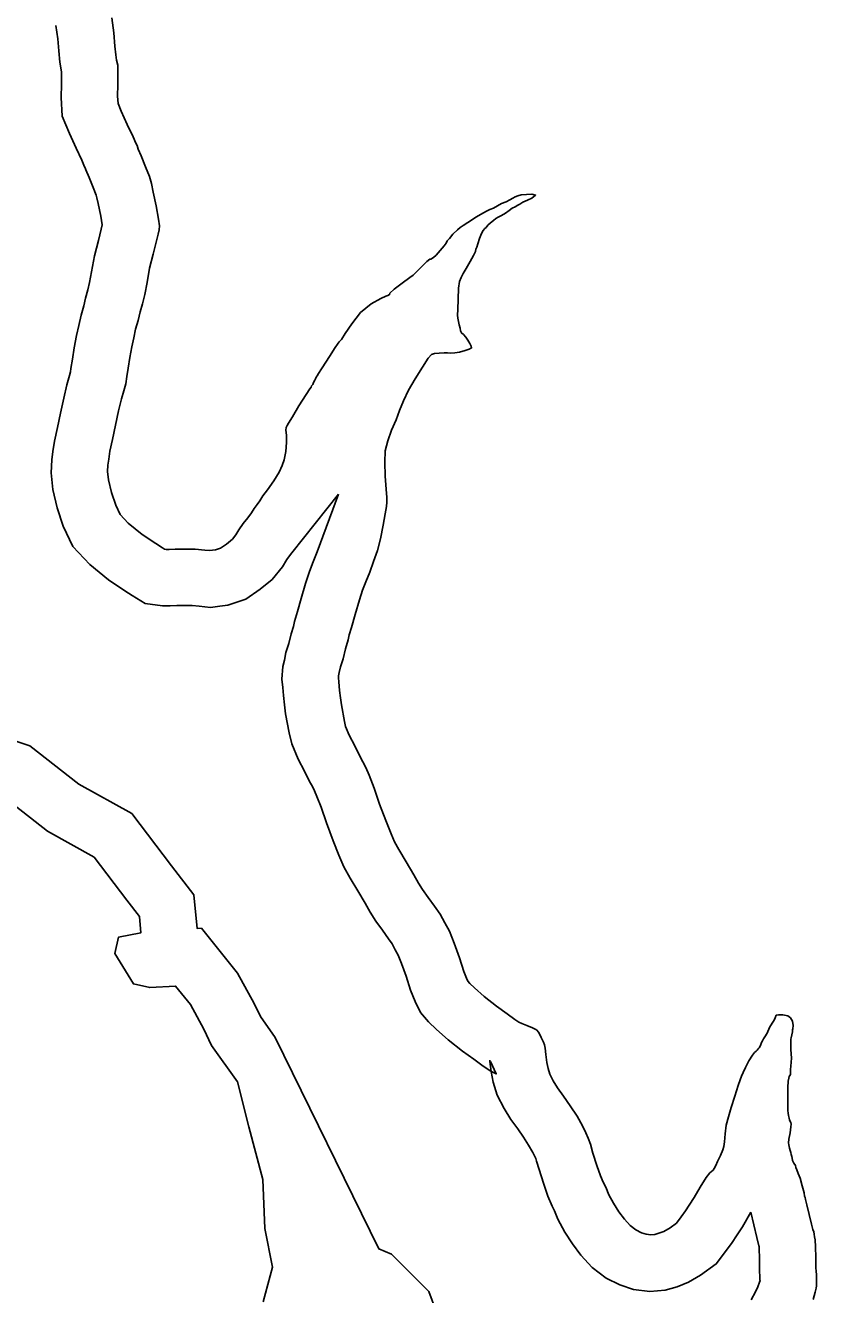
# Model space of a CAD drawing. Extents: x 1662474 to 1856135, y 779280 to 917889.
# Drawn here: x 1742791 to 1743844, y 792768 to 794457 of the extents above; entities that cross this region are included whole.
import ezdxf

# ---------------------------------------------------------------- set-up
doc = ezdxf.new("R2010")
doc.units = 0
doc.layers.add('Exist Hydrographic Buffer Line', color=7, linetype='Continuous')
doc.layers.add('Exist Hydrographic Lake Shore', color=7, linetype='Continuous')

msp = doc.modelspace()

# ---------------------------------------------------------------- linework, layer by layer
at = {"layer": 'Exist Hydrographic Buffer Line'}
for points in [[(1742832, 794456.7), (1742834.5, 794438.9), (1742835.8, 794423), (1742837.1, 794408.1), (1742839.3, 794395.3), (1742839.4, 794395.1), (1742839.4, 794394.1), (1742839.4, 794378.6), (1742839.1, 794361.2), (1742840.4, 794336.3), (1742850, 794313.2), (1742858.8, 794293.6), (1742866.4, 794277.8), (1742870.2, 794268.7), (1742870.9, 794267.3), (1742871.7, 794264.8), (1742876.3, 794254.4), (1742881.6, 794241.3), (1742885.5, 794231.2), (1742886.6, 794227.6), (1742888.2, 794220.2), (1742891.6, 794203), (1742893.7, 794191.6), (1742892.3, 794185.8), (1742888.8, 794170.8), (1742883.3, 794150.2), (1742879.5, 794128.9), (1742876.8, 794114.7), (1742874.5, 794105), (1742871.5, 794093.9), (1742869.2, 794083.7), (1742865.4, 794071.6), (1742862.4, 794057.8), (1742859.2, 794044.3), (1742856.4, 794027.8), (1742853.9, 794012.9), (1742852, 794000.4), (1742851.4, 793995.8), (1742850, 793991), (1742846.7, 793978.5), (1742842.3, 793961), (1742837.9, 793940.8), (1742833.9, 793921.8), (1742830.1, 793903.8), (1742828, 793890), (1742826.5, 793878.8), (1742825.5, 793861.8), (1742828, 793839.5), (1742833.8, 793815.1), (1742841.7, 793790.8), (1742854.7, 793763.5), (1742876.9, 793739.7), (1742902.1, 793719.2), (1742923.6, 793704.8), (1742933.4, 793698.5), (1742950.8, 793687.6), (1742974, 793684.7), (1742983.8, 793684.7), (1742992.7, 793685), (1743002.4, 793685.2), (1743013.5, 793685), (1743022.8, 793684.2), (1743037.7, 793682.5), (1743050.3, 793684.3), (1743060.6, 793685.6), (1743084.5, 793693.3), (1743103.8, 793706.8), (1743119.9, 793719.7), (1743133.7, 793736.4), (1743139.2, 793746.2), (1743141.5, 793749.5), (1743146, 793755.2), (1743208, 793833.4)], [(1743208, 793833.4), (1743179.5, 793756.4), (1743174.3, 793743.4), (1743169.4, 793730.2), (1743164.2, 793714.5), (1743158.4, 793694.2), (1743153.3, 793677.2), (1743149.3, 793663.7), (1743148, 793657.2), (1743145.2, 793647.5), (1743141.9, 793634.7), (1743138.1, 793622.6), (1743136, 793612.4), (1743133.9, 793603.7), (1743132.4, 793587), (1743134, 793575.8), (1743134.7, 793565.3), (1743136.1, 793552.8), (1743137.7, 793541.1), (1743142.3, 793515.8), (1743145.7, 793500.8), (1743154.5, 793480.5), (1743162.8, 793464.5), (1743169.1, 793451.8), (1743173.8, 793443.2), (1743176.1, 793438.4), (1743179.4, 793430.9), (1743184.8, 793416.6), (1743191.9, 793395.7), (1743200.8, 793371.8), (1743208.5, 793352.7), (1743214.9, 793337.5), (1743223.5, 793322.2), (1743233.8, 793305.3), (1743243.3, 793289.2), (1743250.3, 793276.9), (1743257.7, 793265.2), (1743266.6, 793253), (1743274.6, 793241.6), (1743279.4, 793234.9), (1743283.6, 793227), (1743287.6, 793219.7), (1743291.9, 793208.8), (1743298.2, 793191.9), (1743303.9, 793173.4), (1743309.9, 793158.2), (1743317.3, 793143.7), (1743327.9, 793131.1), (1743338.3, 793121), (1743354, 793107.3), (1743373, 793092.2), (1743388.3, 793081.2), (1743398.9, 793073.4), (1743409.9, 793065.7), (1743417.9, 793061.8), (1743410.2, 793078.1)], [(1743338.3, 792744.9), (1743328.4, 792772.1), (1743278.6, 792821.9), (1743261.7, 792829), (1743123.7, 793110.4), (1743104, 793138), (1743095.6, 793155.6), (1743073.7, 793195.7), (1743025.7, 793255.8), (1743019.8, 793255.4), (1743015.7, 793300), (1742985.8, 793338.7), (1742933, 793408.2), (1742862.3, 793447.5), (1742797.4, 793498.4), (1742713.6, 793525.8)], [(1743409.2, 793080.1), (1743409.5, 793078.1), (1743411.2, 793065.1), (1743414, 793050.7), (1743419.3, 793033.4), (1743428.3, 793015.6), (1743437.4, 793001.2), (1743446.5, 792988.5), (1743454.3, 792977.5), (1743460.9, 792967.2), (1743466.4, 792957.4), (1743469.6, 792951.1), (1743470.5, 792949.2), (1743471.7, 792945.7), (1743474.9, 792934.4), (1743480.7, 792916.4), (1743486.6, 792899), (1743492.4, 792885.6), (1743495.6, 792879.4), (1743500.1, 792868.6), (1743509.4, 792851.4), (1743519.5, 792835.7), (1743530.6, 792820.8), (1743545.4, 792804.4), (1743564.2, 792790.2), (1743582.3, 792781.1), (1743600.6, 792774.9), (1743622.4, 792772.2), (1743642.5, 792774.1), (1743658.5, 792778.6), (1743673.6, 792784.6), (1743689.9, 792793.9), (1743710.6, 792808.9), (1743724.5, 792827.1), (1743731.7, 792837.4), (1743737.6, 792846.2), (1743745.4, 792858.3), (1743756.6, 792878)], [(1743756.6, 792878), (1743764.6, 792844.2), (1743767.4, 792833), (1743767.7, 792832), (1743767.8, 792829.5), (1743768.2, 792816.4), (1743768.2, 792803.8), (1743768.8, 792787.7), (1743769, 792787.1), (1743768.3, 792784.8), (1743766, 792778.3), (1743762.9, 792771.8), (1743757.2, 792761.3)]]:
    msp.add_lwpolyline(points, dxfattribs=at)
at = {"layer": 'Exist Hydrographic Lake Shore'}
for points in [[(1742906.2, 794467.2), (1742909.1, 794447.1), (1742910.5, 794429.2), (1742911.5, 794417.9), (1742912.8, 794410.8), (1742914.4, 794404.2), (1742914.4, 794394.1), (1742914.4, 794378), (1742914.1, 794362.6), (1742914.6, 794353.1), (1742918.9, 794342.9), (1742926.8, 794325.2), (1742934.9, 794308.5), (1742938.2, 794300.3), (1742939.9, 794297.2), (1742941.6, 794292.2), (1742945.4, 794283.6), (1742951.4, 794268.9), (1742956.4, 794255.8), (1742959.2, 794246.6), (1742961.6, 794235.2), (1742965.2, 794217.1), (1742968.5, 794199.3), (1742970, 794190.1), (1742969.5, 794185.1), (1742967.9, 794179.4), (1742965.2, 794168.6), (1742961.6, 794152.8), (1742956.6, 794133.9), (1742953.2, 794115.1), (1742950.1, 794099.1), (1742947.2, 794086.7), (1742944.2, 794075.7), (1742941.6, 794064.1), (1742938, 794052.6), (1742935.6, 794041.3), (1742932.8, 794029.2), (1742930.4, 794015.3), (1742928, 794001.1), (1742926.2, 793989.6), (1742924.9, 793979.9), (1742922.2, 793970.9), (1742919.4, 793959.9), (1742915.4, 793943.9), (1742911.2, 793925), (1742907.2, 793906.1), (1742903.9, 793890.4), (1742902.2, 793879.6), (1742901.2, 793871.8), (1742900.8, 793863.6), (1742902, 793852.3), (1742906, 793835.5), (1742911.5, 793818.8), (1742917.5, 793806.1), (1742928.2, 793794.6), (1742946.6, 793779.6), (1742964.8, 793767.6), (1742973.8, 793761.8), (1742976.6, 793759.9), (1742978.6, 793759.7), (1742982.6, 793759.7), (1742990.8, 793759.9), (1743002.2, 793760.2), (1743017.2, 793759.9), (1743030.1, 793758.9), (1743036.8, 793758.1), (1743040.4, 793758.6), (1743044.2, 793759.1), (1743050.9, 793761.2), (1743058.8, 793766.8), (1743066.9, 793773.3), (1743071.6, 793779.1), (1743075.5, 793785.9), (1743081.2, 793794.3), (1743087.4, 793801.9), (1743092.4, 793808.2), (1743096, 793814), (1743100, 793819.5), (1743103.4, 793824.5), (1743107.5, 793830.8), (1743113.6, 793838.9), (1743121.8, 793850.8), (1743128.9, 793862.3), (1743133, 793871.2), (1743135.6, 793878.8), (1743137.8, 793890.1), (1743138.8, 793901.9), (1743138.8, 793911.6), (1743138, 793918.4), (1743138.2, 793921.9), (1743139.6, 793924.5), (1743141.6, 793927.6), (1743146.6, 793936.1), (1743155.4, 793950.8), (1743164.8, 793965.7), (1743170, 793973.3), (1743171.6, 793975.4), (1743172.1, 793977.2), (1743173.8, 793979.1), (1743174.8, 793982)], [(1743174.8, 793982), (1743176.6, 793984.9), (1743177.4, 793986.7), (1743178.1, 793988.8), (1743179.8, 793990.9), (1743181.2, 793993.8), (1743185.2, 793999.8), (1743192.1, 794010.3), (1743199.1, 794021.1), (1743202.9, 794027.1), (1743204.4, 794029.8), (1743205.8, 794031.3), (1743207.5, 794034.2), (1743208.9, 794035.8), (1743211.8, 794039.2), (1743216.8, 794046.8), (1743225.6, 794059.7), (1743237.5, 794074.9), (1743251.6, 794086.4), (1743264.2, 794093.8), (1743270.8, 794096.9), (1743273.8, 794097.4), (1743276, 794098.8), (1743276.4, 794100.9), (1743282.1, 794106.1), (1743292.6, 794114.2), (1743302.9, 794121.6), (1743307.5, 794124.5), (1743312, 794129.2), (1743318.9, 794136.1), (1743325.6, 794142.9), (1743329.4, 794145.8), (1743331.1, 794145.8), (1743334.4, 794148.1), (1743337.8, 794151.2), (1743343.2, 794157.3), (1743348.8, 794163.6), (1743351.4, 794167.2), (1743352.8, 794170.4), (1743355.6, 794173.6), (1743360.2, 794179.1), (1743366.4, 794184.9), (1743369.8, 794188), (1743373.8, 794190.9), (1743380, 794194.8), (1743386.2, 794198.8), (1743390.8, 794201.7), (1743394.8, 794204), (1743400, 794207.2), (1743405.8, 794210.1), (1743409.6, 794211.9), (1743414.1, 794214), (1743419.4, 794216.9), (1743425.1, 794219.8), (1743431.1, 794222.4), (1743435.9, 794224.8), (1743440.1, 794226.9), (1743443.2, 794228.7), (1743446.6, 794230), (1743451.1, 794231.6), (1743458, 794232.1), (1743465.2, 794232.4), (1743470.2, 794231.3), (1743465.5, 794226.9), (1743459.5, 794224.5), (1743453.2, 794221.6), (1743449.5, 794219), (1743446.6, 794217.7), (1743443.2, 794215.6), (1743439.2, 794213.8), (1743434.9, 794210.6), (1743430.1, 794207.2), (1743425.1, 794204.2), (1743420.6, 794201.9), (1743417.2, 794200.1), (1743414.1, 794197.4), (1743410.4, 794194.1), (1743406.8, 794191.2), (1743404.4, 794188.2), (1743402.9, 794186.7), (1743400.5, 794184.1), (1743398.1, 794179.9), (1743395.8, 794173.3), (1743393.6, 794166.5), (1743392.1, 794162), (1743390.8, 794159.1), (1743390.5, 794156.2), (1743387.6, 794150.8), (1743383.1, 794142.9), (1743377.9, 794133.7), (1743374, 794126.9), (1743371.4, 794121.6), (1743369.2, 794116.1), (1743367.9, 794107.4), (1743367.1, 794092.8), (1743366.6, 794078.8), (1743366.4, 794071.2), (1743366.9, 794067.2), (1743367.9, 794062.8), (1743368.8, 794058.6)], [(1743368.8, 794058.6), (1743370, 794053.9), (1743370.5, 794050.5), (1743371.6, 794047.9), (1743374.5, 794045.5), (1743377.4, 794042.3), (1743380.2, 794038.1), (1743382.9, 794033.7), (1743384.5, 794030), (1743385.2, 794027.9), (1743381.9, 794026.1), (1743376.4, 794024.5), (1743369.2, 794022.4), (1743362.6, 794021.1), (1743357.1, 794020.8), (1743353.2, 794021.1), (1743348.5, 794021.1), (1743341.9, 794020.8), (1743335.6, 794020.3), (1743331.8, 794019.2), (1743327.5, 794014), (1743319.6, 794002.4), (1743310.1, 793986.7), (1743301.2, 793971.8), (1743294.4, 793957.6), (1743289.1, 793944.4), (1743284.8, 793932.1), (1743278.6, 793918.2), (1743273.8, 793904), (1743270.2, 793890.9), (1743269.5, 793875.9), (1743270.2, 793857.3), (1743271.6, 793840), (1743272.4, 793828.7), (1743272.4, 793822.4), (1743272.1, 793816.9), (1743270.2, 793807.2), (1743267.6, 793791.9), (1743264, 793773.6), (1743260, 793758.1), (1743254.8, 793743.7), (1743249.5, 793729.5), (1743244.2, 793716.4), (1743240.1, 793705.3), (1743235.9, 793692.5), (1743230.4, 793673.1), (1743225.1, 793655.8), (1743222.2, 793646), (1743221, 793639.4), (1743217.5, 793627.6), (1743214.1, 793614.2), (1743210.8, 793603.5), (1743209.1, 793595.9), (1743208.1, 793591.7), (1743207.9, 793588.8), (1743208.6, 793583.3), (1743209.4, 793572), (1743210.5, 793562.1), (1743211.8, 793552.9), (1743215.8, 793530.8), (1743217.2, 793524.2), (1743222.2, 793512.7), (1743229.6, 793498.5), (1743235.6, 793486.4), (1743240.6, 793477.2), (1743244.2, 793469.6), (1743248.8, 793459.4), (1743255.4, 793442.1), (1743262.6, 793420.8), (1743270.8, 793398.8), (1743277.9, 793381.2), (1743282.4, 793370.4), (1743288.1, 793360.2), (1743298.1, 793343.9), (1743308.1, 793326.9), (1743314.6, 793315.6), (1743319.9, 793307.2), (1743327.5, 793296.7), (1743335.9, 793284.9), (1743343.2, 793274.4), (1743349.5, 793262.8), (1743355.6, 793251.6), (1743361.9, 793235.8), (1743369.2, 793216.1), (1743374.8, 793198.2), (1743378.4, 793189.1), (1743380.2, 793185.4), (1743382.9, 793182.2), (1743389.1, 793176.2), (1743402, 793164.9), (1743418.2, 793152.1), (1743432.5, 793141.8), (1743442.8, 793134.2), (1743448, 793130.6), (1743451.9, 793128.7), (1743458.8, 793126.1), (1743466.1, 793122.9), (1743471.4, 793120.3), (1743474.8, 793116.9), (1743477.9, 793110.3)], [(1743107.7, 792758.4), (1743120.1, 792804.8), (1743110.2, 792856.1), (1743107.2, 792921.2), (1743088.5, 792991.3), (1743073.7, 793051.4), (1743039.2, 793099.8), (1743028.8, 793121.5), (1743011.1, 793154), (1742991.3, 793178.7), (1742956.8, 793176.7), (1742935.1, 793181.6), (1742910.4, 793222.1), (1742915.4, 793243.8), (1742945, 793249.7), (1742943, 793271.4), (1742926.2, 793293.1), (1742882.8, 793350.3), (1742820.7, 793384.9), (1742761.5, 793431.2)], [(1743477.9, 793110.3), (1743480.8, 793104.1), (1743482.1, 793100.6), (1743482.9, 793095.9), (1743483.9, 793087.5), (1743485.2, 793077.2), (1743486.9, 793068.9), (1743489.1, 793061.5), (1743493.6, 793052.6), (1743499.6, 793043.1), (1743507.5, 793032.1), (1743516.5, 793019.5), (1743525.4, 793005.6), (1743532.5, 792992.8), (1743537.2, 792983.6), (1743540.4, 792976.5), (1743543.2, 792968.1), (1743546.6, 792956.2), (1743551.9, 792940), (1743556.6, 792926.1), (1743560.2, 792917.7), (1743563.8, 792910.9), (1743567.9, 792900.9), (1743574, 792889.6), (1743581.2, 792878.3), (1743588.6, 792868.4), (1743596.2, 792859.9), (1743603.9, 792854.2), (1743611.2, 792850.5), (1743617.5, 792848.4), (1743623.5, 792847.6), (1743628.8, 792848.1), (1743634.4, 792849.7), (1743640.9, 792852.3), (1743649.2, 792857.1), (1743657.6, 792863.1), (1743664, 792871.5), (1743669.8, 792879.6), (1743674.8, 792887.2), (1743681.2, 792897.2), (1743689.1, 792911.1), (1743697.2, 792924), (1743702, 792930), (1743704.4, 792932.1), (1743706.5, 792933.9), (1743708.1, 792936.1), (1743710.1, 792939.8), (1743712.2, 792945.2), (1743716.2, 792953.1), (1743719.4, 792960.8), (1743720.6, 792965.4), (1743721.5, 792971.5), (1743722.5, 792982), (1743724.1, 792993.8), (1743726.8, 793004.8), (1743730.6, 793016.9), (1743735.6, 793032.4), (1743739.9, 793046.3), (1743742.5, 793053.9), (1743744.2, 793058.6), (1743746.4, 793063.6), (1743749.8, 793070.4), (1743754.2, 793079.1), (1743758.8, 793086.7), (1743761.6, 793090.4), (1743763.8, 793091.9), (1743765.2, 793093.2), (1743766.6, 793095.1), (1743767.9, 793096.7), (1743769.2, 793098.8), (1743770, 793101.1), (1743770.8, 793103.5), (1743772.1, 793105.9), (1743773.6, 793108.5), (1743775.5, 793111.1), (1743778.4, 793116.1), (1743781.5, 793123.4), (1743785.2, 793129.5), (1743787.6, 793133.2), (1743789.1, 793136.3), (1743790.5, 793139.8), (1743793.6, 793140.2), (1743799.1, 793140.2), (1743805.8, 793139.2), (1743809.6, 793136.3), (1743812.2, 793132.1), (1743813, 793126.4), (1743812.8, 793121.9), (1743812.2, 793120.3), (1743812, 793117.7), (1743811.2, 793113.8), (1743810.4, 793109.6), (1743809.9, 793108), (1743809.9, 793104.8), (1743810.1, 793100.1), (1743809.9, 793096.4), (1743809.9, 793094.1), (1743810.4, 793088.3), (1743810.8, 793082.8), (1743810.4, 793077.5)], [(1743810.4, 793077.5), (1743809.9, 793072.3), (1743809.6, 793067.6), (1743809.6, 793063.1), (1743809.4, 793061)], [(1743809.4, 793061), (1743807.5, 793058.4), (1743807.2, 793056.2), (1743806.5, 793052.1), (1743805.8, 793043.9), (1743805.8, 793031.1), (1743806, 793019.5), (1743806, 793012.9), (1743806.5, 793009.6), (1743806.8, 793006.4), (1743807.5, 793002.8), (1743808.1, 793000.9), (1743808.9, 792998.5), (1743810.1, 792997.2), (1743810.4, 792995.1), (1743809.9, 792991.4), (1743808.9, 792983.3), (1743807.2, 792974.9), (1743806.8, 792969.9), (1743807.2, 792967.3), (1743807.8, 792965.2), (1743808.1, 792963.1), (1743808.9, 792959.9), (1743809.9, 792957.1), (1743810.4, 792954.7), (1743811.2, 792952.1), (1743811.8, 792949.7), (1743812.2, 792946.8), (1743814.1, 792943.1), (1743816, 792940), (1743816.8, 792937.1), (1743818, 792934.2), (1743819.9, 792929.5), (1743822.5, 792922.9), (1743824.9, 792912.7), (1743827.8, 792903.5), (1743828, 792899.1), (1743828.8, 792897.2), (1743829.6, 792894.6), (1743831.1, 792887.5), (1743834.4, 792874.9), (1743837.5, 792861.8), (1743839.2, 792854.7), (1743840.4, 792851.6), (1743841.1, 792848.7), (1743841.6, 792845), (1743842.5, 792840.8), (1743842.8, 792831.9), (1743843.2, 792817.7), (1743843.2, 792805.1), (1743843.5, 792798), (1743844, 792795.9), (1743844.2, 792794.1), (1743844.2, 792791.4), (1743844.2, 792787.5), (1743844.2, 792783.8), (1743844, 792779.6), (1743843.8, 792776.8), (1743842.5, 792771.2), (1743839.6, 792761.5)]]:
    msp.add_lwpolyline(points, dxfattribs=at)

doc.saveas('drawing.dxf')
